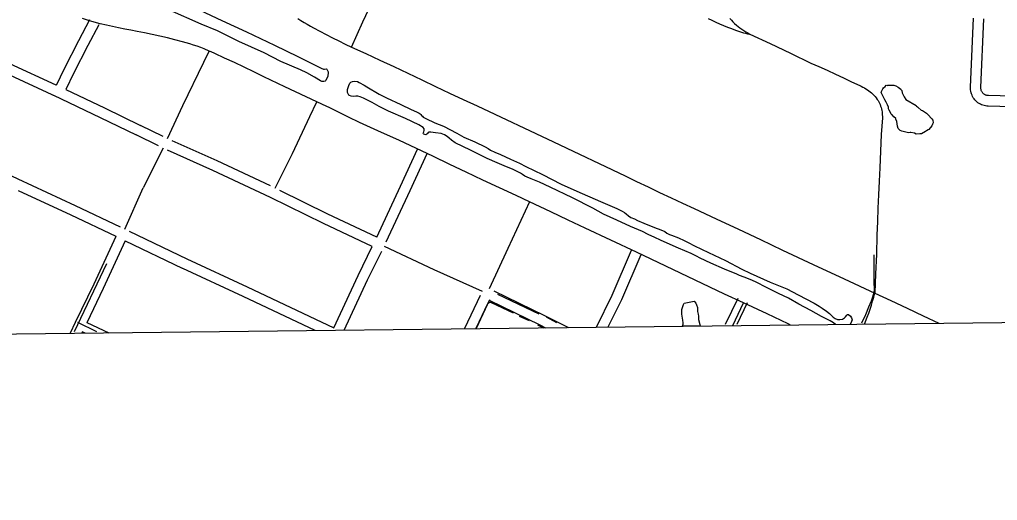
# Model space of a CAD drawing. Extents: x 3677843 to 3715951, y 511991 to 537744.
# Drawn here: x 3693064 to 3695879, y 520526 to 521911 of the extents above; entities that cross this region are included whole.
import ezdxf

# ---------------------------------------------------------------- set-up
doc = ezdxf.new("R2010")
doc.units = 0
for name, color, linetype in [('V-ANNO-SYMB', 7, 'Continuous'), ('V-ROAD-CNTR', 7, 'Continuous'), ('V-SITE-VEGE', 7, 'Continuous'), ('V-TOPO-SHOR', 7, 'Continuous')]:
    doc.layers.add(name, color=color, linetype=linetype)

msp = doc.modelspace()

# ---------------------------------------------------------------- linework, layer by layer
at = {"layer": 'V-ANNO-SYMB'}
msp.add_lwpolyline([(3687883.4, 520947), (3700228.3, 521088.8), (3700261.6, 518197.4), (3687916.7, 518055.5)], close=True, dxfattribs=at)
at = {"layer": 'V-ROAD-CNTR'}
for p, q in [((3693477.3, 521541.2), (3693420.2, 521426.7)), ((3693367.2, 521307.8), (3693420.2, 521426.7)), ((3694390, 521116.7), (3694345.3, 521021.2)), ((3694417.1, 521104), (3694378.6, 521021.6)), ((3693258, 521039.1), (3693320.8, 521009.4)), ((3693245.1, 521012), (3693252.3, 521008.7))]:
    msp.add_line(p, q, dxfattribs=at)
for points in [[(3694019.9, 521831.6), (3694036.1, 521868.2), (3694052.6, 521904.6), (3694069.4, 521940.9)], [(3693265.9, 521910.4), (3693233.7, 521849.9), (3693192.8, 521769.2), (3693169.4, 521721.7)], [(3693610, 521820.5), (3693595.8, 521826.4), (3693585.5, 521830.3), (3693575.1, 521834.1), (3693564.7, 521837.7), (3693554.3, 521841.1), (3693543.7, 521844.3), (3693533.1, 521847.3), (3693511.4, 521852.8), (3693489.7, 521858.1), (3693467.9, 521863.2), (3693446.1, 521868.1), (3693424.2, 521872.8), (3693402.3, 521877.2), (3693384.5, 521880.3), (3693366.8, 521883.6), (3693349.2, 521887.1), (3693331.6, 521890.8), (3693314.1, 521894.8), (3693296.6, 521899), (3693279.1, 521903.4), (3693262.4, 521908.6), (3693245.7, 521914), (3693245.3, 521914.2)], [(3693865.4, 521913.9), (3693874.3, 521908.3)], [(3693874.3, 521908.3), (3693883.2, 521902.8), (3693892.3, 521897.5), (3693901.5, 521892.4), (3693910.7, 521887.4), (3693928.7, 521877.6), (3693946.7, 521868), (3693964.9, 521858.6), (3693983.1, 521849.4), (3694001.5, 521840.4), (3694020, 521831.6), (3694060.7, 521813.2), (3694101.3, 521794.6), (3694141.8, 521775.8), (3694182.2, 521756.8), (3694221.8, 521737.4), (3694261.5, 521718.3), (3694301.4, 521699.4), (3694341.4, 521680.7), (3694381.5, 521662.3), (3694600.9, 521559.3), (3694807.7, 521461.5), (3694840.5, 521445.3), (3694873.4, 521429.3), (3694906.5, 521413.4), (3694939.6, 521397.8), (3694972.8, 521382.4), (3695006.2, 521367.2), (3695069.8, 521337.4), (3695133.4, 521307.5), (3695196.9, 521277.4), (3695260.4, 521247.1), (3695349, 521205.9), (3695437.6, 521164.8), (3695526.3, 521123.7), (3695572.6, 521102.2), (3695618.8, 521080.4), (3695665, 521058.5), (3695710.1, 521036.9)], [(3695046.1, 521914.5), (3695057.1, 521909.1), (3695068.2, 521903.8), (3695079.3, 521898.8), (3695090.6, 521894), (3695101.9, 521889.4), (3695113.3, 521885.1), (3695124.8, 521880.9), (3695130.5, 521878.6), (3695136.2, 521876.5), (3695142.1, 521874.6), (3695148, 521872.9), (3695153.9, 521871.5), (3695159.9, 521870.4), (3695166, 521869.5)], [(3695108.7, 521913.9), (3695113.1, 521909), (3695117.8, 521904.3), (3695122.6, 521899.7), (3695127.5, 521895.2), (3695132.6, 521891), (3695137.8, 521886.9), (3695143.2, 521883), (3695148.7, 521879.4), (3695154.4, 521875.9), (3695160.1, 521872.6), (3695166, 521869.5), (3695224.6, 521841.8), (3695283.2, 521813.9), (3695341.6, 521785.8), (3695365.3, 521775.5), (3695388.9, 521765), (3695412.5, 521754.2), (3695435.9, 521743.3), (3695459.3, 521732.2), (3695482.5, 521720.9), (3695487.1, 521719), (3695491.7, 521716.8), (3695496.1, 521714.5), (3695500.4, 521712), (3695504.6, 521709.2), (3695508.7, 521706.3), (3695512.6, 521703.3), (3695516.4, 521700), (3695520, 521696.6), (3695523.5, 521693)], [(3696019.5, 521657.4), (3695852.3, 521662), (3695848.7, 521662.2), (3695844.7, 521662.7), (3695840.9, 521663.5), (3695837.1, 521664.6), (3695833.4, 521666), (3695829.8, 521667.7), (3695826.3, 521669.6), (3695823, 521671.8), (3695819.9, 521674.3), (3695817, 521676.9), (3695814.3, 521679.8), (3695811.8, 521682.9), (3695809.5, 521686.2), (3695807.5, 521689.6), (3695805.8, 521693.2), (3695804.3, 521696.8), (3695803.2, 521700.6), (3695802.3, 521704.5), (3695801.7, 521708.4), (3695801.4, 521712.3), (3695801.4, 521716), (3695810.2, 521914.7)], [(3696020.7, 521687.4), (3695853.5, 521692), (3695851.5, 521692.1), (3695849.8, 521692.3), (3695848.2, 521692.6), (3695846.6, 521693.1), (3695845, 521693.7), (3695843.5, 521694.4), (3695842, 521695.2), (3695840.6, 521696.2), (3695839.3, 521697.2), (3695838, 521698.4), (3695836.9, 521699.6), (3695835.8, 521700.9), (3695834.9, 521702.3), (3695834, 521703.7), (3695833.3, 521705.2), (3695832.6, 521706.8), (3695832.2, 521708.4), (3695831.8, 521710.1), (3695831.5, 521711.7), (3695831.4, 521713.4), (3695831.4, 521715.3), (3695840.1, 521913.4)], [(3693292.4, 521896.3), (3693260.3, 521836.1), (3693219.6, 521755.8), (3693197, 521709.7), (3693308.8, 521656.5), (3693412.6, 521605.9)], [(3693169.8, 521722.5), (3693036.6, 521784.1), (3692890.8, 521851)], [(3693170.5, 521689.1), (3693024.1, 521756.8), (3692878.4, 521823.7)], [(3693490.3, 521568.2), (3693534.6, 521663.5), (3693594.9, 521788.3), (3693610, 521820.5)], [(3695282.5, 521032), (3695276.9, 521034.6), (3695215.7, 521063.7), (3695148.2, 521095.3), (3695092.9, 521120.9), (3694839.7, 521241), (3694692.7, 521310.1), (3694643.1, 521333.9), (3694593.4, 521357.6), (3694532.4, 521386.1), (3694493.7, 521404.1), (3694445.8, 521426.3), (3694397.9, 521448.7), (3694350.2, 521471.3), (3694302.6, 521494.1), (3694253.8, 521517.5), (3694223.5, 521531.8), (3694155.7, 521563.5), (3694106.5, 521586.1), (3694074.7, 521600.5), (3694043, 521615.2), (3694011.5, 521630.1), (3693980, 521645.2), (3693955.1, 521657.5), (3693948.7, 521660.6), (3693919.9, 521674.1), (3693827.5, 521717.6), (3693767, 521746.5), (3693739, 521760.3), (3693711, 521773.9), (3693682.8, 521787.3), (3693654.5, 521800.4), (3693626.1, 521813.4), (3693616.1, 521817.9), (3693610, 521820.5)], [(3693161.7, 521693.3), (3693295.8, 521629.5), (3693399.4, 521579)], [(3695523.5, 521693), (3695526.9, 521689.3), (3695530, 521685.4), (3695533, 521681.4), (3695535.3, 521677.7), (3695537.4, 521673.9), (3695539.3, 521670), (3695541, 521666.1), (3695542.6, 521662), (3695543.9, 521657.9), (3695545.1, 521653.7), (3695546, 521649.5), (3695546.8, 521645.2), (3695547.3, 521640.9), (3695547.6, 521636.6), (3695547.7, 521632.3), (3695547.7, 521627.9), (3695545.9, 521604), (3695544.4, 521580.1), (3695543.1, 521556.2), (3695542, 521532.3), (3695541.1, 521508.4), (3695540.4, 521484.4), (3695538.2, 521445.6), (3695536.3, 521406.8), (3695534.7, 521368), (3695533.4, 521329.2), (3695532.3, 521290.4), (3695530.5, 521234.9), (3695528.4, 521179.4), (3695525.9, 521123.9)], [(3693799.5, 521425.8), (3693849.5, 521525.8), (3693899.3, 521631.7), (3693919.9, 521674.1)], [(3693477.5, 521574.4), (3693412.6, 521605.9)], [(3692764.9, 521589.1), (3692895.7, 521528.9), (3693058.8, 521452.3), (3693224.7, 521375.8), (3693354, 521314.1)], [(3693463.8, 521547.7), (3693399.5, 521579)], [(3693786.5, 521431.9), (3693632.6, 521504.1), (3693503.1, 521562.4)], [(3694092.2, 521284.1), (3694160.9, 521431.7), (3694209.9, 521538)], [(3694079.6, 521257.6), (3693939, 521324), (3693786.3, 521398.8), (3693620.1, 521476.8), (3693489.8, 521535.5)], [(3694119.3, 521271.3), (3694188.1, 521419.1), (3694237.1, 521525.5)], [(3693059.7, 521418.8), (3693211.9, 521348.6), (3693341.2, 521287)], [(3694092.5, 521284.7), (3693952, 521351.1), (3693813.8, 521418.8)], [(3694532.4, 521386.1), (3694469.8, 521251.9), (3694415.5, 521135.9)], [(3693341.2, 521286.8), (3693277.5, 521149.5), (3693224.4, 521038.5), (3693210.2, 521008.2)], [(3693380.1, 521301.6), (3693545.6, 521222.5)], [(3693368.4, 521274.2), (3693304.6, 521136.8), (3693257.6, 521038.3)], [(3693368.2, 521274.1), (3693532.7, 521195.5)], [(3693968.8, 521023.8), (3694039, 521174.2), (3694079.4, 521257.3)], [(3694113.3, 521258.3), (3694256.2, 521191.1), (3694395.9, 521128.8)], [(3693998.9, 521017.2), (3694066.1, 521161.3), (3694106.6, 521244.5)], [(3694725, 521025.6), (3694770.2, 521117.4), (3694825.9, 521246.9)], [(3694758.6, 521026), (3694797.4, 521104.8), (3694853.5, 521235.1)], [(3695488.6, 521037.6), (3695500.1, 521062.3), (3695508.9, 521083.8), (3695516.6, 521100.9), (3695520.3, 521113), (3695524.9, 521130.2), (3695523.7, 521160), (3695524.4, 521233.5)], [(3693314.7, 521208.2), (3693221, 521011.6)], [(3693516, 521210.5), (3693516, 521210.5)], [(3693545.4, 521222.6), (3693719.8, 521141.9), (3693968.8, 521023.8)], [(3693532.8, 521195.4), (3693707, 521114.8), (3693914.6, 521016.3)], [(3694428.9, 521129.9), (3694574.9, 521058.8), (3694644.2, 521024.6)], [(3695496, 521034.4), (3695504.5, 521054.2), (3695508.7, 521065.6), (3695512.7, 521077.1), (3695516.4, 521088.7), (3695519.8, 521100.4), (3695523, 521112.1), (3695525.9, 521123.9)], [(3694415.7, 521103), (3694561.7, 521031.9), (3694577.9, 521023.9)], [(3695131.7, 521108.2), (3695095.2, 521033.1)], [(3695117.3, 521030.1), (3695148.2, 521095.3)], [(3695158.7, 521095), (3695128.8, 521033.5)], [(3693286.9, 521012.3), (3693231.7, 521038.6)], [(3693245.3, 521012.5), (3693243.5, 521008.6)]]:
    msp.add_lwpolyline(points, dxfattribs=at)
at = {"layer": 'V-SITE-VEGE'}
for p, q in [((3694970.5, 521076.6), (3694975.3, 521090.9)), ((3694975.3, 521090.9), (3694977.5, 521094.2)), ((3694977.5, 521094.2), (3695006.4, 521099.8)), ((3695006.4, 521099.8), (3695010.8, 521094.4)), ((3695010.8, 521094.4), (3695013, 521090.1)), ((3695013, 521090.1), (3695015.2, 521082.5)), ((3694970.7, 521062.5), (3694970.5, 521076.6)), ((3694973.5, 521045.6), (3694970.7, 521062.5)), ((3695015.2, 521082.5), (3695015.3, 521071)), ((3695015.3, 521071), (3695017, 521066.7)), ((3695017, 521066.7), (3695017.6, 521062.9)), ((3695017.6, 521062.9), (3695018.2, 521056.9)), ((3694972.7, 521028.4), (3694974.7, 521033.6)), ((3694974.7, 521038), (3694973.5, 521045.6)), ((3694974.7, 521033.6), (3694974.7, 521038)), ((3695018.2, 521056.9), (3695018.2, 521047.6)), ((3695018.2, 521047.6), (3695022.2, 521032.9)), ((3695022.2, 521032.9), (3695023.5, 521029)), ((3695023.5, 521029), (3694972.7, 521028.4))]:
    msp.add_line(p, q, dxfattribs=at)
msp.add_lwpolyline([(3695615.2, 521680.9), (3695644.8, 521663.6), (3695646.4, 521662), (3695649.2, 521659.9), (3695650.8, 521658.2), (3695659.6, 521650.7), (3695662.9, 521649.1), (3695674.4, 521641.5), (3695677.7, 521638.3), (3695681, 521635.6), (3695688.7, 521626.9), (3695690.4, 521625.3), (3695692.6, 521621.5), (3695693.7, 521613.9), (3695692.1, 521609.5), (3695690, 521605.1), (3695681.9, 521594.7), (3695679.7, 521593.6), (3695674.8, 521590.3), (3695672.1, 521588.6), (3695660.2, 521582.5), (3695655.3, 521581.9), (3695645.5, 521581.3), (3695640, 521584), (3695630.2, 521585.5), (3695627.4, 521585.5), (3695623.1, 521584.9), (3695607.8, 521588.6), (3695603.9, 521590.2), (3695599, 521591.3), (3695593, 521597.8), (3695591.3, 521603.7), (3695589, 521617.4), (3695586.7, 521623.9), (3695586.2, 521626.1), (3695581.2, 521631.5), (3695576.3, 521636.4), (3695574.1, 521637.4), (3695573, 521639.6), (3695566.9, 521649.9), (3695565.8, 521654.3), (3695565.7, 521659.2), (3695562.9, 521665.7), (3695559.1, 521673.3), (3695555.2, 521679.8), (3695545.8, 521697.7), (3695544.7, 521701), (3695545.2, 521703.7), (3695546.8, 521707.6), (3695549.5, 521711.4), (3695551.1, 521714.1), (3695555.4, 521718.5), (3695558.7, 521721.8), (3695561.4, 521721.3), (3695563.6, 521722.4), (3695581, 521722), (3695583.2, 521721.5), (3695587, 521719.9), (3695593.1, 521716.7), (3695600.8, 521710.7), (3695601.9, 521708.6), (3695603.5, 521706.4), (3695605.2, 521700.4), (3695610.2, 521688.4)], close=True, dxfattribs=at)
at = {"layer": 'V-TOPO-SHOR'}
for p, q in [((3694440.4, 521120.8), (3694559.2, 521063.8)), ((3694421.6, 521096.4), (3694484.7, 521066.3)), ((3694502.7, 521057.3), (3694531.3, 521044.9)), ((3694554.9, 521032.1), (3694572.2, 521023.8)), ((3694579.7, 521054.8), (3694609.3, 521039.2))]:
    msp.add_line(p, q, dxfattribs=at)
for points in [[(3693567.2, 521945.9), (3693646.1, 521908.8), (3693717.8, 521876.1), (3693797.6, 521837), (3693865.5, 521804.7), (3693920.9, 521777.2), (3693932.5, 521770.9), (3693939.4, 521768.5), (3693941.8, 521768.3), (3693947.5, 521769.3), (3693949, 521768.7), (3693952.2, 521760.9), (3693952.2, 521758.7), (3693951.3, 521748.4), (3693946.2, 521735.5), (3693943.8, 521733.8), (3693940, 521732.6), (3693934.6, 521733), (3693930, 521734.9), (3693913.3, 521745), (3693891.1, 521757.4), (3693873.2, 521766.1), (3693816.6, 521790.4), (3693767.8, 521815), (3693695.6, 521847.7), (3693634.2, 521878.6), (3693587, 521898.2), (3693495.9, 521937.9)], [(3694961.4, 521252.7), (3694927.9, 521267.2), (3694909.3, 521275.6), (3694892.7, 521283.3), (3694873.9, 521292.5), (3694856.9, 521300.7), (3694822.5, 521315.6), (3694783.3, 521333.8), (3694745.3, 521351.2), (3694714.2, 521367.6), (3694655.6, 521397.7), (3694591.9, 521428.2), (3694561.2, 521443), (3694546.7, 521449.1), (3694537.2, 521452.2), (3694525.6, 521456.9), (3694519, 521460.2), (3694511.8, 521465.1), (3694506, 521469.2), (3694496.6, 521474.1), (3694482.7, 521480.8), (3694465.4, 521487), (3694439, 521498.2), (3694410.5, 521511.1), (3694362.1, 521535.4), (3694318.4, 521556.4), (3694307.7, 521563.4), (3694301.1, 521569.5), (3694295.4, 521574.5), (3694287.3, 521579.2), (3694277.9, 521582.8), (3694261, 521585.3), (3694248.1, 521587), (3694242.2, 521586.8), (3694240.3, 521585.7), (3694238.5, 521583.5), (3694236.4, 521581.1), (3694233.8, 521579.5), (3694231, 521579.7), (3694227.9, 521580.9), (3694226.8, 521582), (3694226.3, 521584), (3694227.7, 521587.7), (3694229.2, 521591.4), (3694228.7, 521596.6), (3694226, 521600.2), (3694213.6, 521608.4), (3694175.2, 521626.1), (3694126, 521647.4), (3694098.9, 521660.8), (3694079.2, 521672.3), (3694054.1, 521684.9), (3694045, 521688.6), (3694037.7, 521690.3), (3694031.8, 521690.3), (3694024.6, 521689.9), (3694018.7, 521691), (3694014.3, 521692.4), (3694012.3, 521693.9), (3694008.2, 521701.2), (3694007.7, 521709.3), (3694011.6, 521721.3), (3694015.1, 521728.1), (3694017.3, 521730.9), (3694022.4, 521733), (3694029.3, 521734.1), (3694037.3, 521732.6), (3694042.2, 521730.2), (3694056.2, 521722.2), (3694064.1, 521717.7)], [(3694064.1, 521717.7), (3694099.6, 521696.2), (3694120.6, 521686.1), (3694161.2, 521666.3), (3694191.7, 521652), (3694207.1, 521645.1), (3694214.1, 521641.8), (3694217.2, 521639.7), (3694219.1, 521637.8), (3694221.2, 521635.2), (3694223.7, 521632.8), (3694226.3, 521630.5), (3694233.7, 521626.3), (3694260, 521614.1), (3694284.2, 521603.7), (3694322.8, 521583.9), (3694343.3, 521572.8), (3694374.7, 521559), (3694404.8, 521544.3), (3694412.9, 521539.6), (3694420.2, 521535.5), (3694431.8, 521529.7), (3694448.1, 521522.4), (3694477.4, 521508.7), (3694503.5, 521497.2), (3694521.3, 521488.4), (3694569.6, 521464.8), (3694623.4, 521437.1), (3694668.7, 521417.4), (3694736.3, 521386.9), (3694783.7, 521366.7), (3694798.6, 521359.7), (3694805.4, 521355.3), (3694810, 521351.3), (3694817.3, 521345.6), (3694823.9, 521341.6), (3694834, 521336.9), (3694843.2, 521332.9), (3694860.9, 521325.2), (3694892, 521312.4), (3694910.4, 521305.6), (3694921.8, 521300.6), (3694927.8, 521296.3), (3694935.2, 521292.6), (3694941.1, 521290.4), (3694961, 521282.4), (3694976.9, 521275.4), (3694989.1, 521268.9), (3695007.3, 521259.8), (3695047.6, 521240.5), (3695096.2, 521217.3), (3695143.2, 521192.2), (3695166.8, 521181), (3695224.8, 521155), (3695272.7, 521135.5), (3695305.4, 521118.9), (3695351.7, 521094.3), (3695366.1, 521085.6), (3695374.9, 521079.9), (3695386.8, 521071.2), (3695395.2, 521064.6), (3695406.6, 521054.4), (3695412, 521050.5), (3695418.8, 521047.8), (3695425.2, 521047.1), (3695432.7, 521048.9), (3695438.6, 521052.1), (3695441.6, 521055.3), (3695445.2, 521059.5), (3695447.4, 521061.5), (3695449.9, 521061.6), (3695456, 521057.4), (3695459.2, 521052), (3695460.6, 521046.5), (3695456.6, 521036.7), (3695455.1, 521034)], [(3695412.5, 521033.5), (3695407, 521037.5), (3695397.5, 521043.4), (3695372.7, 521056.2), (3695342, 521073.7), (3695307.1, 521091.4), (3695277.2, 521108.5), (3695249.2, 521122.6), (3695216.4, 521139), (3695182.9, 521155.5), (3695167, 521162.7), (3695149.5, 521169.2), (3695136.2, 521174.3), (3695128.7, 521177.6), (3695093.4, 521192.3), (3695054.3, 521210.1), (3695023.3, 521223.7), (3695013.1, 521229.6), (3694997, 521237.3), (3694961.4, 521252.7)], [(3694421.6, 521096.4), (3694418.1, 521096.4), (3694410.8, 521092.4), (3694377.6, 521021.6)]]:
    msp.add_lwpolyline(points, dxfattribs=at)

doc.saveas('drawing.dxf')
